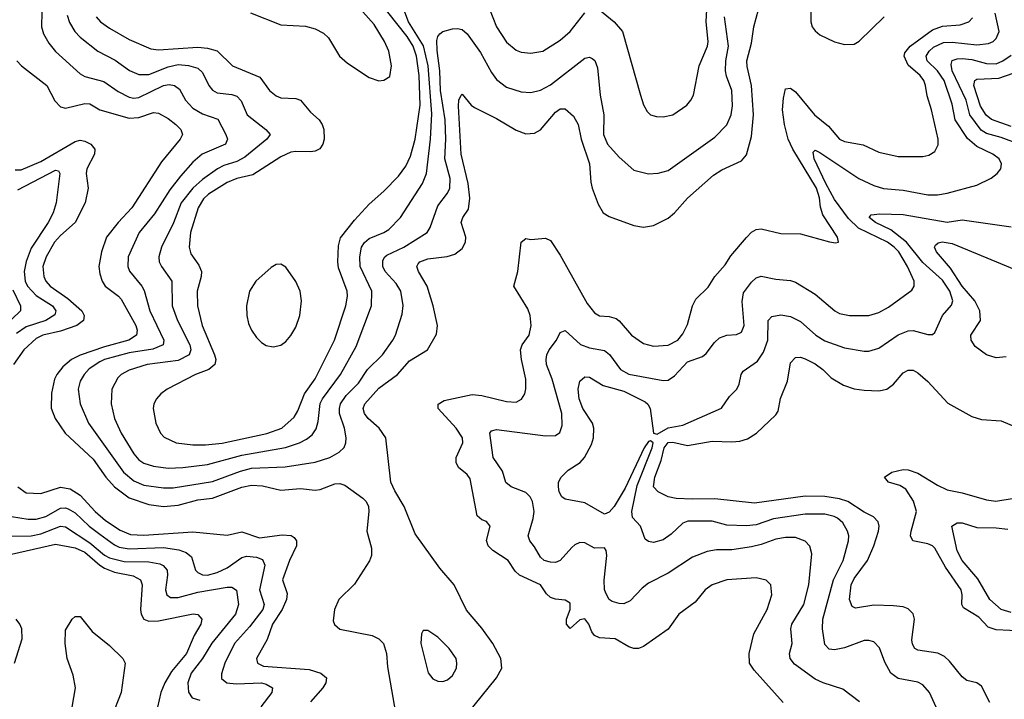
# Model space of a CAD drawing. Header units: inches. Extents: x 1308407 to 1441228, y 959628 to 1036311.
# Tile 578 of 656: x 1380843 to 1384863, y 1013443 to 1016219. Entities that reach past the tile are written whole.
import ezdxf

# ---------------------------------------------------------------- set-up
doc = ezdxf.new("R2010")
doc.units = ezdxf.units.IN
doc.header["$MEASUREMENT"] = 0
doc.layers.add('B3081', color=7, linetype='Continuous')

msp = doc.modelspace()

# ---------------------------------------------------------------- linework, layer by layer
at = {"layer": 'B3081', "color": 5}
for points, elevation in [([(1381155.7, 1016230), (1381173.4, 1016210), (1381210, 1016183.4), (1381290, 1016138.4), (1381379.1, 1016099.1), (1381410, 1016095.1), (1381570, 1016106.6), (1381610, 1016102.7), (1381650, 1016091.7), (1381712.4, 1016030), (1381824, 1015984), (1381862.6, 1015930), (1381890, 1015907.8), (1381910, 1015899), (1381970, 1015897.1), (1381990, 1015890.2), (1382030, 1015841.4), (1382065.6, 1015810), (1382078.3, 1015790), (1382084.8, 1015770), (1382086.4, 1015730), (1382080.6, 1015710), (1382068.7, 1015691.3), (1382050, 1015681.6), (1382030, 1015678.3), (1381970, 1015680.7), (1381950, 1015676.9), (1381910, 1015658), (1381794.7, 1015585.3), (1381730, 1015569.6), (1381690, 1015553.9), (1381613.6, 1015506.4), (1381593.7, 1015486.3), (1381571.6, 1015450), (1381541, 1015350), (1381534.8, 1015290), (1381542.3, 1015262.3), (1381575.3, 1015215.3), (1381585, 1015190), (1381584.3, 1015170), (1381568.1, 1015110), (1381569.1, 1015050), (1381588.7, 1014970), (1381639.1, 1014850), (1381643.6, 1014830), (1381640.5, 1014810), (1381615.6, 1014790), (1381561.3, 1014770), (1381446, 1014710), (1381418.9, 1014690), (1381401.5, 1014670), (1381391.5, 1014650), (1381388.1, 1014630), (1381399.1, 1014570), (1381418.5, 1014530), (1381433, 1014513), (1381482, 1014490), (1381550, 1014482.4), (1381601.8, 1014481.8), (1381670, 1014488.6), (1381852.3, 1014527.7), (1381913, 1014550), (1381964.5, 1014595.5), (1381979.2, 1014620.8), (1382005.5, 1014690), (1382049, 1014751), (1382128.5, 1014910), (1382174.6, 1015050), (1382181.1, 1015090), (1382179.7, 1015110), (1382145, 1015205), (1382141.5, 1015230), (1382145.1, 1015294.9), (1382153, 1015327), (1382210, 1015400.1), (1382270, 1015465.6), (1382330, 1015517.7), (1382390, 1015579.8), (1382419.1, 1015620.9), (1382438.4, 1015661.6), (1382457.3, 1015730), (1382478.6, 1015870), (1382473.8, 1015990), (1382463.1, 1016070), (1382449.5, 1016110), (1382424.5, 1016150), (1382266.8, 1016350)], 2980), ([(1381786, 1016246), (1381910, 1016197.7), (1382010, 1016191.7), (1382050, 1016181.5), (1382083.1, 1016163.1), (1382104.1, 1016144.1), (1382149.4, 1016070), (1382180.9, 1016040.9), (1382270, 1015983), (1382310, 1015969.2), (1382330, 1015971.3), (1382353.9, 1015986.1), (1382361.6, 1016030), (1382350.4, 1016089.6), (1382332.4, 1016130), (1382290, 1016198.5), (1382163, 1016343)], 3020), ([(1382745.2, 1016305.2), (1382790, 1016189), (1382830, 1016127.1), (1382870, 1016093.8), (1382890, 1016085.8), (1382930, 1016081.5), (1382978.4, 1016090), (1383050, 1016135.4), (1383090, 1016170.2), (1383150, 1016246)], 2960), ([(1383210, 1016259), (1383270.2, 1016210), (1383303.5, 1016170), (1383377.3, 1015910), (1383390.2, 1015870.2), (1383404.2, 1015844.2), (1383418.8, 1015830), (1383442.9, 1015822.9), (1383470, 1015821.7), (1383510, 1015830.3), (1383566, 1015870), (1383583.5, 1015890), (1383593.5, 1015910), (1383617, 1016030), (1383651, 1016110), (1383653.5, 1016130), (1383645.4, 1016210), (1383650.8, 1016310)], 2960), ([(1380933.2, 1016250), (1380931.9, 1016190), (1380941.2, 1016161.2), (1380962.8, 1016122.8), (1380989.2, 1016089.2), (1381090, 1015997.6), (1381110, 1015986.1), (1381186.4, 1015966.4), (1381244.8, 1015924.8), (1381290, 1015902.5), (1381310, 1015898.1), (1381330, 1015900.3), (1381430, 1015949.2), (1381453.6, 1015953.6), (1381476, 1015950), (1381495.5, 1015935.5), (1381520.1, 1015890), (1381550, 1015857.3), (1381590, 1015833.7), (1381652.2, 1015812.2), (1381685.4, 1015750), (1381691.6, 1015730), (1381684.2, 1015710), (1381588.6, 1015670), (1381550, 1015637.2), (1381500, 1015580), (1381456.9, 1015523.1), (1381393.7, 1015426.3), (1381330.8, 1015350), (1381286.7, 1015250), (1381284.7, 1015210), (1381291.5, 1015191.5), (1381342.6, 1015130), (1381352.1, 1015112.1), (1381374.6, 1015030), (1381432.3, 1014910), (1381429.3, 1014890), (1381387.5, 1014872.5), (1381290, 1014857.7), (1381190, 1014830.8), (1381170, 1014821.6), (1381127.3, 1014792.7), (1381106.3, 1014770), (1381090, 1014741.7), (1381082.4, 1014710), (1381090.1, 1014650), (1381123.8, 1014570), (1381267.6, 1014370), (1381310, 1014335.1), (1381350, 1014316.7), (1381430, 1014305.8), (1381470, 1014306.2), (1381630, 1014331.9), (1381744.9, 1014375.1), (1381790, 1014386.9), (1381927.7, 1014392.3), (1382050, 1014410.6), (1382109, 1014431), (1382147.2, 1014452.8), (1382168.4, 1014471.6), (1382175.3, 1014490), (1382175.8, 1014510), (1382168.7, 1014550), (1382149.5, 1014610), (1382148.3, 1014630), (1382153.3, 1014650), (1382175.9, 1014684.1), (1382226.1, 1014733.9), (1382263.6, 1014790), (1382324.7, 1014850), (1382366.6, 1014910), (1382377.3, 1014930), (1382404.2, 1015015.8), (1382408.4, 1015051.6), (1382399, 1015110), (1382380.7, 1015140.7), (1382335.2, 1015190), (1382325.7, 1015210), (1382325.6, 1015234.4), (1382333.3, 1015250), (1382342.6, 1015257.4), (1382411, 1015289), (1382507.1, 1015350), (1382519.1, 1015370), (1382550, 1015458), (1382589.9, 1015510.1), (1382599.9, 1015530), (1382600.8, 1015570), (1382579.4, 1015650), (1382582.9, 1015730), (1382580.1, 1015810), (1382561.3, 1015930), (1382559.1, 1016010), (1382547.8, 1016092.2), (1382546.8, 1016133.2), (1382549.9, 1016150), (1382559, 1016161), (1382570, 1016170.7), (1382610, 1016181.2), (1382630, 1016182.9), (1382650, 1016178.5), (1382670, 1016160.3), (1382725, 1016085), (1382770, 1016002.4), (1382790, 1015974.4), (1382830, 1015943.2), (1382890, 1015923.5), (1382930, 1015920.6), (1382970, 1015930.1), (1383010, 1015952.5), (1383150, 1016061.3), (1383170, 1016064.9), (1383179.7, 1016059.7), (1383191.4, 1016051.4), (1383202.1, 1016022.1), (1383213.3, 1015910), (1383228.1, 1015830), (1383226.2, 1015750), (1383242.7, 1015710), (1383290, 1015656.5), (1383350, 1015604), (1383410, 1015589.2), (1383450, 1015591.2), (1383490, 1015603.2), (1383681.3, 1015738.7), (1383730, 1015789.1), (1383748.3, 1015830), (1383753.2, 1015866.8), (1383750, 1015929.2), (1383728.4, 1015988.4), (1383724.8, 1016010), (1383726, 1016050), (1383737.4, 1016110), (1383720.1, 1016230)], 2940), ([(1381037, 1016237), (1381046.9, 1016206.8), (1381068.1, 1016170), (1381090, 1016146.8), (1381162.8, 1016090), (1381233.1, 1016053.1), (1381291.7, 1016011.7), (1381330, 1015994.6), (1381370, 1015994.3), (1381450, 1016025.5), (1381490, 1016035.4), (1381532.1, 1016032.1), (1381570, 1016020.4), (1381590, 1016003.5), (1381615.5, 1015950), (1381630, 1015931), (1381650, 1015920.1), (1381710, 1015913.4), (1381730, 1015906.3), (1381747.7, 1015887.7), (1381772, 1015830), (1381847.6, 1015770), (1381865.7, 1015750), (1381852.3, 1015730), (1381762.5, 1015657.5), (1381730, 1015639.2), (1381677.3, 1015622.7), (1381650.6, 1015609.4), (1381590, 1015566.1), (1381550, 1015529.9), (1381502.9, 1015470), (1381471.5, 1015388.5), (1381422.1, 1015290), (1381411.5, 1015250), (1381413, 1015230), (1381421.7, 1015210), (1381464.6, 1015150), (1381466.3, 1015050), (1381487.8, 1014990), (1381538.6, 1014890), (1381542.3, 1014870), (1381535, 1014850), (1381490, 1014825.9), (1381363.1, 1014810), (1381290, 1014787.7), (1381257.4, 1014770), (1381243.6, 1014756.4), (1381220.2, 1014710), (1381216.6, 1014650), (1381230.9, 1014590), (1381258, 1014530), (1381310, 1014445.4), (1381330, 1014421.1), (1381350, 1014407.5), (1381390, 1014395), (1381450, 1014387), (1381509.2, 1014389.2), (1381610, 1014401.7), (1381750, 1014440.1), (1381929, 1014471), (1381985.1, 1014490), (1382014.7, 1014505.3), (1382036.8, 1014523.2), (1382053.2, 1014546.8), (1382062, 1014578), (1382069.7, 1014650.3), (1382079.7, 1014670), (1382153.3, 1014770), (1382216.5, 1014883.5), (1382279.9, 1015050), (1382280.7, 1015110), (1382233.7, 1015210), (1382231.4, 1015250), (1382239.1, 1015290), (1382251, 1015309), (1382270, 1015324.8), (1382330, 1015349), (1382350, 1015361.6), (1382398.5, 1015410), (1382488.1, 1015550), (1382503.7, 1015590), (1382520.6, 1015730), (1382525.4, 1015834.6), (1382510.6, 1016030), (1382491.8, 1016111.8), (1382429.9, 1016210), (1382415.7, 1016250)], 2960), ([(1382670, 1013382.6), (1382789.8, 1013530), (1382811.7, 1013570), (1382807.2, 1013610), (1382775.4, 1013670), (1382730, 1013733.5), (1382667.3, 1013807.3), (1382617.1, 1013910), (1382558.9, 1013978.9), (1382457.9, 1014117.9), (1382413.3, 1014230), (1382374.1, 1014294.1), (1382358.6, 1014330), (1382338.6, 1014510), (1382310.7, 1014550), (1382265.4, 1014590), (1382251.1, 1014610), (1382245.9, 1014630), (1382252.2, 1014650), (1382310, 1014714), (1382385, 1014770), (1382434.3, 1014825.7), (1382507.7, 1014870), (1382545.3, 1014934.7), (1382549, 1014970), (1382531.1, 1015050), (1382506.1, 1015130), (1382471.4, 1015190), (1382464.4, 1015210), (1382470, 1015221.3), (1382476.4, 1015230), (1382510, 1015242.1), (1382588.9, 1015251.1), (1382619.2, 1015260.8), (1382650, 1015283.6), (1382663.4, 1015310), (1382664.2, 1015330), (1382645.4, 1015390), (1382652.3, 1015410), (1382675.7, 1015444.3), (1382681.4, 1015490), (1382673.9, 1015550), (1382644.9, 1015670), (1382634.7, 1015865.3), (1382636.4, 1015890), (1382645.1, 1015910), (1382650, 1015914.9), (1382686.7, 1015870), (1382700.3, 1015860.3), (1382790, 1015815.4), (1382870, 1015767.2), (1382910, 1015751.8), (1382944.9, 1015755.1), (1382970, 1015769.2), (1383030, 1015840.7), (1383050, 1015855), (1383070, 1015855.2), (1383104.7, 1015824.7), (1383123, 1015790), (1383135.9, 1015730), (1383169.1, 1015630), (1383174.5, 1015554.5), (1383180.8, 1015530), (1383204.9, 1015464.9), (1383225.8, 1015430), (1383250, 1015415.4), (1383350, 1015377.8), (1383390, 1015371.4), (1383430, 1015377.6), (1383490, 1015408.2), (1383516.8, 1015430), (1383569.8, 1015490), (1383676, 1015584), (1383710, 1015605.6), (1383790, 1015642), (1383810, 1015666.9), (1383830, 1015742), (1383838.6, 1015830), (1383830.3, 1015950.3), (1383812.4, 1016027.6), (1383812.2, 1016050), (1383830, 1016123), (1383839.9, 1016190), (1383859.6, 1016260.4)], 2920), ([(1384072.2, 1016270), (1384072.8, 1016210), (1384078.2, 1016190), (1384090, 1016173.1), (1384110, 1016157.2), (1384170, 1016128.1), (1384210, 1016117.6), (1384250, 1016118.3), (1384270, 1016130.3), (1384372.1, 1016230)], 2920), ([(1383960.4, 1013430), (1383841, 1013561), (1383822.6, 1013590), (1383821.3, 1013630), (1383840.7, 1013710), (1383894.2, 1013810), (1383913.6, 1013870), (1383909.8, 1013909.8), (1383890, 1013929.7), (1383850, 1013938.7), (1383730, 1013930.6), (1383670, 1013910.7), (1383641.5, 1013890), (1383601.2, 1013838.8), (1383534, 1013790), (1383490.8, 1013729.2), (1383390, 1013658.9), (1383370, 1013650.7), (1383350, 1013650.7), (1383330, 1013657.4), (1383274.5, 1013690), (1383210, 1013693.7), (1383190, 1013703.1), (1383178.9, 1013718.9), (1383167, 1013750), (1383150, 1013770.9), (1383130, 1013766.6), (1383090, 1013731.6), (1383075.8, 1013750), (1383075.1, 1013770), (1383090.8, 1013810), (1383090, 1013834.7), (1383070, 1013847.9), (1383030, 1013851.1), (1383010, 1013858.7), (1382993.3, 1013873.3), (1382970, 1013910.6), (1382883.8, 1013950), (1382866.6, 1013966.6), (1382837.7, 1014010), (1382774.6, 1014050), (1382755.4, 1014070), (1382748.6, 1014091.4), (1382763.5, 1014150), (1382748.7, 1014168.7), (1382730, 1014175.6), (1382711.4, 1014191.4), (1382682.9, 1014342.9), (1382670, 1014360.8), (1382634.6, 1014390), (1382624.9, 1014410), (1382625.2, 1014430), (1382652.2, 1014490), (1382650.4, 1014510), (1382625.5, 1014550), (1382551.8, 1014630), (1382552.1, 1014647.9), (1382576.4, 1014663.6), (1382690, 1014688.2), (1382730, 1014684.1), (1382830, 1014658.7), (1382870, 1014656.5), (1382891.9, 1014668.1), (1382905.1, 1014690), (1382909.8, 1014710.2), (1382909, 1014750), (1382891.6, 1014830), (1382887.5, 1014870), (1382894, 1014890), (1382923.4, 1014930), (1382931.8, 1014970), (1382927.4, 1015010), (1382917.8, 1015037.8), (1382861.1, 1015130), (1382877.1, 1015190), (1382890, 1015310.5), (1382910, 1015324.9), (1382930, 1015320.4), (1382990, 1015326.4), (1383010, 1015316.4), (1383050, 1015256.5), (1383159.5, 1015059.5), (1383190, 1015021.3), (1383210, 1015009.2), (1383250, 1015005.8), (1383277.7, 1014997.7), (1383290, 1014989.2), (1383340.2, 1014930), (1383390, 1014896.1), (1383430, 1014885.1), (1383490, 1014889.5), (1383529.8, 1014910), (1383550, 1014935), (1383570, 1014974), (1383589.9, 1015050), (1383602.9, 1015077.1), (1383653.7, 1015126.3), (1383681.5, 1015170), (1383722.5, 1015217.5), (1383746, 1015254), (1383810, 1015329.2), (1383830, 1015350.2), (1383850, 1015362.3), (1383870, 1015365), (1383950, 1015345.8), (1384030, 1015343.6), (1384149.3, 1015310.7), (1384172.9, 1015307.1), (1384186, 1015310), (1384181.2, 1015330), (1384121.2, 1015421.2), (1384112.2, 1015452.2), (1384108.5, 1015491.5), (1384096, 1015530), (1383998.7, 1015690), (1383980.2, 1015730), (1383965.3, 1015790), (1383957.4, 1015850), (1383961.4, 1015898.6), (1383970, 1015935.6), (1383990, 1015939.2), (1384010, 1015923.8), (1384087.3, 1015830), (1384144.3, 1015784.3), (1384190, 1015730.2), (1384210, 1015720.7), (1384287.1, 1015707.1), (1384350, 1015677.5), (1384430, 1015660.2), (1384530, 1015659.6), (1384554.8, 1015665.2), (1384579.5, 1015680.5), (1384592.9, 1015707.1), (1384592.7, 1015730), (1384565.8, 1015850), (1384548.1, 1015908.1), (1384541.5, 1015950), (1384534.5, 1015970), (1384519, 1015990), (1384470, 1016032.5), (1384454.1, 1016070), (1384457, 1016083), (1384478.1, 1016110), (1384570, 1016177.2), (1384610, 1016191.9), (1384682.3, 1016197.7), (1384718.2, 1016210), (1384733.4, 1016226.6)], 2880), ([(1384271.8, 1013431.8), (1384203.9, 1013483.9), (1384122.9, 1013510), (1384090, 1013525.3), (1384006.4, 1013586.4), (1383989, 1013610), (1383986, 1013630), (1383996.2, 1013670), (1383990.6, 1013730), (1383995.5, 1013750), (1384043.8, 1013830), (1384065.3, 1013910), (1384076.5, 1014036.5), (1384068.3, 1014068.3), (1384050, 1014088.4), (1384010, 1014104.1), (1383970, 1014103.2), (1383930, 1014097.4), (1383870, 1014074.9), (1383830, 1014065.5), (1383750, 1014053), (1383687.3, 1014052.7), (1383650, 1014046.5), (1383590, 1014023.7), (1383490, 1013958.1), (1383410, 1013917.3), (1383383.7, 1013896.3), (1383335.8, 1013844.2), (1383310, 1013832.7), (1383290, 1013833.5), (1383262.3, 1013842.3), (1383249.8, 1013850), (1383235.6, 1013875.6), (1383230.5, 1013890.5), (1383229.9, 1013929.9), (1383239.5, 1014030), (1383237.1, 1014050), (1383230, 1014062), (1383190, 1014060.3), (1383150, 1014081.8), (1383130, 1014082.8), (1383110, 1014074), (1383097.4, 1014062.6), (1383050, 1014009.8), (1383030, 1014001.7), (1383010, 1014002.4), (1382984.8, 1014010), (1382970, 1014023.1), (1382945.5, 1014065.5), (1382925.3, 1014090), (1382918.6, 1014110), (1382939.2, 1014180.8), (1382942.9, 1014210), (1382937.1, 1014250), (1382926.9, 1014270), (1382910, 1014286.9), (1382849.7, 1014310), (1382827.8, 1014327.8), (1382814.4, 1014374.4), (1382776, 1014430), (1382762.3, 1014530), (1382770, 1014539.5), (1382790, 1014544.2), (1382990, 1014519.5), (1383030, 1014520.7), (1383048, 1014532), (1383058.3, 1014561.7), (1383055.8, 1014610), (1383017, 1014750), (1382994.5, 1014810), (1382992.2, 1014830), (1382995, 1014850), (1383004.6, 1014870), (1383035.1, 1014910), (1383050, 1014941.6), (1383070, 1014949), (1383132.1, 1014892.1), (1383170, 1014878.7), (1383230, 1014866.8), (1383250.8, 1014850.8), (1383296.1, 1014790), (1383330, 1014770.1), (1383470, 1014745), (1383490, 1014746.6), (1383516.7, 1014763.3), (1383570, 1014820.9), (1383630, 1014842.4), (1383645.5, 1014854.5), (1383679.9, 1014900.1), (1383700.6, 1014919.4), (1383730, 1014929.4), (1383770, 1014932.1), (1383790, 1014941.7), (1383800.9, 1014970), (1383793.1, 1015066.9), (1383797.7, 1015102.3), (1383830, 1015146.8), (1383850, 1015163.8), (1383870, 1015171.3), (1383930, 1015158.2), (1383990, 1015153.2), (1384010, 1015146.4), (1384090, 1015097.2), (1384170.3, 1015030), (1384190, 1015018.8), (1384230, 1015010.2), (1384309.1, 1015010.9), (1384350, 1015022), (1384390, 1015044.5), (1384485.7, 1015114.3), (1384495.3, 1015130), (1384495, 1015150), (1384467.3, 1015210), (1384432.2, 1015270), (1384413.6, 1015290), (1384385.7, 1015310), (1384267.3, 1015367.3), (1384226.4, 1015406.4), (1384170, 1015483.7), (1384133.4, 1015550), (1384085.9, 1015650), (1384082.5, 1015677.5), (1384090, 1015685.3), (1384110, 1015675.8), (1384268.1, 1015570), (1384330, 1015541.9), (1384370, 1015529.5), (1384450, 1015522.2), (1384550, 1015503.1), (1384590, 1015502.6), (1384629.4, 1015509.4), (1384750, 1015542.3), (1384808.4, 1015571.6), (1384833, 1015590), (1384848.2, 1015610), (1384851, 1015630), (1384841, 1015650), (1384816, 1015670), (1384750, 1015701.3), (1384712.8, 1015732.8), (1384662.3, 1015810), (1384650, 1015873.5), (1384616.6, 1015970), (1384590, 1016009.9), (1384548, 1016050), (1384543.4, 1016070), (1384555.8, 1016090), (1384574.2, 1016105.8), (1384615, 1016125), (1384650, 1016127.2), (1384750, 1016115.7), (1384798.6, 1016121.4), (1384817.1, 1016130), (1384830, 1016142.3), (1384841.2, 1016170), (1384824.8, 1016244.8)], 2860), ([(1380831.1, 1016050), (1380850.6, 1016030.6), (1380954, 1015950), (1380987.2, 1015887.2), (1381010, 1015862.8), (1381030, 1015856.6), (1381110, 1015876.6), (1381130, 1015874.8), (1381170.3, 1015850), (1381290, 1015816), (1381330, 1015819.7), (1381390, 1015838.9), (1381410, 1015837.5), (1381450, 1015814.8), (1381481.3, 1015790), (1381501.5, 1015770), (1381507.9, 1015750), (1381498.8, 1015730), (1381422.5, 1015637.5), (1381301.6, 1015450), (1381245, 1015390), (1381197.2, 1015330), (1381177.9, 1015270), (1381166.7, 1015210), (1381170, 1015180.5), (1381180.4, 1015150), (1381193, 1015130), (1381247.3, 1015090), (1381257.4, 1015077.4), (1381318.1, 1014970), (1381323.3, 1014950), (1381320.4, 1014930), (1381288.4, 1014910), (1381190, 1014882.8), (1381090, 1014847.8), (1381055.5, 1014830), (1381019.9, 1014800.1), (1380995.6, 1014770), (1380985.7, 1014750), (1380973.1, 1014693.1), (1380971.5, 1014631.5), (1380987.7, 1014590), (1381028.4, 1014530), (1381143.6, 1014423.6), (1381195.3, 1014350), (1381230, 1014311), (1381290, 1014265.9), (1381370, 1014238.6), (1381430, 1014230.4), (1381490, 1014236.2), (1381570, 1014257.6), (1381630, 1014264.2), (1381750, 1014309.7), (1381790, 1014317.1), (1381834.3, 1014314.3), (1381910, 1014297.1), (1381990, 1014303.1), (1382050, 1014296.4), (1382070, 1014299.8), (1382130, 1014323.2), (1382150, 1014324.4), (1382170, 1014316.8), (1382244, 1014264), (1382257.7, 1014250), (1382266.7, 1014230), (1382269.1, 1014210), (1382260.8, 1014130), (1382280, 1014060), (1382279.7, 1014030), (1382271.5, 1014008.5), (1382210, 1013913.5), (1382145.7, 1013850), (1382128.1, 1013810), (1382123.2, 1013763.2), (1382128.3, 1013748.3), (1382149.6, 1013729.6), (1382282.6, 1013702.6), (1382309.7, 1013689.7), (1382328.6, 1013670), (1382340.5, 1013630), (1382344.2, 1013575.8), (1382393.7, 1013293.7)], 2920), ([(1384930, 1015707), (1384850, 1015737.4), (1384790, 1015753.6), (1384767.5, 1015767.5), (1384721.5, 1015830), (1384706.4, 1015890), (1384649.9, 1016010), (1384645, 1016035), (1384650, 1016051.3), (1384670, 1016059.4), (1384690, 1016060.6), (1384730, 1016055.8), (1384790, 1016039.9), (1384830, 1016038.9), (1384856.3, 1016050), (1384890, 1016073.6)], 2840), ([(1384890, 1015781.7), (1384810, 1015811), (1384789.2, 1015829.2), (1384765.5, 1015865.5), (1384738.2, 1015950), (1384742.2, 1015970), (1384750, 1015975.8), (1384840.8, 1015979.2), (1384899.2, 1016000.8)], 2820), ([(1380825.1, 1015605.1), (1380850, 1015605.7), (1380930, 1015639.4), (1381070, 1015721.4), (1381090, 1015726.3), (1381110, 1015722.2), (1381134.3, 1015710), (1381150.2, 1015690), (1381149.4, 1015670), (1381117.5, 1015610), (1381114.2, 1015590), (1381122.7, 1015530), (1381110.1, 1015470), (1381069.6, 1015390), (1381010, 1015337.6), (1380986.1, 1015310), (1380951.6, 1015250), (1380937.3, 1015210), (1380941.8, 1015170), (1380950.7, 1015150), (1380968.4, 1015130), (1381040.2, 1015080.2), (1381096.6, 1015030), (1381106.9, 1015010), (1381103.8, 1014990), (1381076.2, 1014970), (1381010, 1014946.7), (1380937.6, 1014930), (1380910, 1014916.7), (1380860.1, 1014870), (1380818.8, 1014810)], 2880), ([(1380835.8, 1015524.2), (1380990, 1015604.5), (1381001.3, 1015601.3), (1381007.9, 1015590), (1380992.6, 1015470), (1380979.8, 1015430), (1380959.1, 1015390), (1380890, 1015285.6), (1380870, 1015230.8), (1380862.3, 1015190), (1380866.1, 1015150), (1380874.7, 1015130), (1380910, 1015091.6), (1380977.6, 1015050), (1380990.7, 1015030), (1380986.3, 1015013.7), (1380950.2, 1014990), (1380870, 1014963.4), (1380830, 1014936.3)], 2860), ([(1384584.8, 1013410), (1384557.1, 1013470), (1384530, 1013502), (1384510, 1013512.3), (1384430, 1013527.9), (1384399.3, 1013550), (1384374.6, 1013594.6), (1384352.9, 1013652.9), (1384330, 1013676.8), (1384310, 1013683.2), (1384290, 1013683.2), (1384210, 1013653.5), (1384170, 1013644.2), (1384147.4, 1013647.4), (1384130, 1013666.3), (1384120.9, 1013730), (1384122.5, 1013770), (1384165.5, 1013930), (1384204.6, 1014010), (1384226.1, 1014090), (1384227.4, 1014110), (1384222.6, 1014130), (1384203.6, 1014163.6), (1384182.3, 1014182.3), (1384168.2, 1014190), (1384130, 1014198.3), (1384050, 1014199.4), (1383920.8, 1014179.2), (1383850, 1014155.6), (1383810, 1014151.3), (1383730, 1014154.1), (1383669.6, 1014170.4), (1383570.1, 1014169.9), (1383550, 1014161.6), (1383502.8, 1014117.2), (1383470, 1014094.4), (1383430, 1014083.1), (1383410, 1014086.6), (1383396.4, 1014096.4), (1383377, 1014150), (1383345, 1014185), (1383341.5, 1014210), (1383364.4, 1014315.6), (1383424.8, 1014470), (1383429.7, 1014489.7), (1383417.8, 1014497.8), (1383410, 1014496.3), (1383392, 1014470), (1383315, 1014305), (1383270.3, 1014229.7), (1383250, 1014206.7), (1383230, 1014198.5), (1383150, 1014244.6), (1383070, 1014260.4), (1383056.9, 1014270), (1383045, 1014290), (1383042.4, 1014310), (1383043.5, 1014330), (1383053.1, 1014350), (1383081.9, 1014378.1), (1383131, 1014410), (1383149.3, 1014430.7), (1383177.2, 1014482.8), (1383185.2, 1014510), (1383187.4, 1014550), (1383181.2, 1014570), (1383142.5, 1014630), (1383126.9, 1014670), (1383123.7, 1014710), (1383130, 1014741.6), (1383150, 1014759.6), (1383170, 1014758.6), (1383224.8, 1014724.8), (1383310, 1014701.5), (1383397.2, 1014657.2), (1383407.8, 1014647.8), (1383417.2, 1014630), (1383430.1, 1014530.1), (1383446.2, 1014526.2), (1383490, 1014551.2), (1383550, 1014561.9), (1383708.1, 1014631.9), (1383740.7, 1014679.3), (1383770.8, 1014710), (1383780.3, 1014730), (1383789, 1014770), (1383796.9, 1014783.1), (1383855.6, 1014824.4), (1383879.7, 1014860.3), (1383896.7, 1014910), (1383898.6, 1014990), (1383913.7, 1015006.3), (1383950, 1015013.1), (1383990, 1015006.4), (1384030, 1014985.3), (1384093.9, 1014930), (1384130, 1014906.7), (1384210, 1014877.9), (1384290, 1014864.4), (1384310, 1014865.1), (1384350, 1014877.3), (1384430, 1014931.9), (1384470, 1014948.2), (1384490, 1014949.5), (1384550, 1014932.2), (1384570, 1014933.1), (1384578.4, 1014941.6), (1384609.8, 1015010), (1384647.6, 1015052.4), (1384652.8, 1015070), (1384639.7, 1015110), (1384610, 1015154.4), (1384530, 1015226.5), (1384463.9, 1015310), (1384399.9, 1015359.9), (1384336.4, 1015390), (1384311.3, 1015410), (1384318.9, 1015421.1), (1384354.6, 1015425.5), (1384450, 1015423.3), (1384628.7, 1015391.3), (1384690, 1015401.1), (1384890, 1015373)], 2840), ([(1384870, 1014841.8), (1384830, 1014837.3), (1384789.7, 1014850), (1384743.8, 1014883.8), (1384727.4, 1014910), (1384726.3, 1014930), (1384764.9, 1014990), (1384763.3, 1015030), (1384742.5, 1015070), (1384690.6, 1015130), (1384643.5, 1015203.5), (1384585.7, 1015270), (1384578, 1015290), (1384582.4, 1015297.6), (1384592.5, 1015307.5), (1384608.9, 1015311.1), (1384650, 1015303.9), (1384910, 1015197.4)], 2820), ([(1380815.3, 1015115.3), (1380846.8, 1015050), (1380846.6, 1015030), (1380705.8, 1014894.2)], 2840), ([(1384803.2, 1013430), (1384770, 1013496.3), (1384750, 1013509.8), (1384710, 1013519.8), (1384690, 1013534), (1384638.8, 1013598.8), (1384617.9, 1013617.9), (1384590.8, 1013630.7), (1384510, 1013643), (1384498, 1013650), (1384487.4, 1013667.4), (1384485.6, 1013685.6), (1384496.3, 1013770), (1384490, 1013791.1), (1384470, 1013812.7), (1384450, 1013820.7), (1384410, 1013825), (1384330, 1013826.8), (1384254.9, 1013814.9), (1384241.9, 1013821.9), (1384230.5, 1013850.5), (1384238, 1013910), (1384250, 1013935.5), (1384304.5, 1014010), (1384330.3, 1014070), (1384349.5, 1014130), (1384351.6, 1014150), (1384347.6, 1014167.6), (1384328.4, 1014188.4), (1384290, 1014207.5), (1384224.5, 1014250), (1384190, 1014261.7), (1384130, 1014271.6), (1384050, 1014271.9), (1383843.3, 1014243.3), (1383680.9, 1014260.9), (1383590, 1014259.7), (1383523.3, 1014263.3), (1383489.9, 1014269.9), (1383449.5, 1014290), (1383431.1, 1014311.1), (1383435.9, 1014350), (1383461.3, 1014418.7), (1383474.7, 1014470), (1383490, 1014491.4), (1383510, 1014492.8), (1383570, 1014479.7), (1383670, 1014496.9), (1383750, 1014494), (1383782.7, 1014497.3), (1383813.7, 1014506.3), (1383851.3, 1014530), (1383930, 1014605.3), (1383940, 1014620), (1383949.1, 1014670.9), (1383977.8, 1014742.2), (1383990, 1014817.1), (1384010, 1014839.1), (1384030, 1014839.7), (1384050, 1014833.8), (1384090, 1014813.2), (1384122.2, 1014790), (1384156.3, 1014756.3), (1384205.9, 1014725.9), (1384250, 1014710.8), (1384290, 1014704.7), (1384350, 1014702.2), (1384383, 1014710), (1384410, 1014730.2), (1384450, 1014775.5), (1384470, 1014787.1), (1384490, 1014787.2), (1384510, 1014776.2), (1384550, 1014741.1), (1384632.3, 1014652.3), (1384730, 1014597.6), (1384770, 1014584.9), (1384850, 1014579.6), (1384930, 1014546.3)], 2820), ([(1384941.2, 1013721.2), (1384830, 1013726.9), (1384797.3, 1013737.3), (1384758.5, 1013778.5), (1384696.3, 1013816.3), (1384689.4, 1013830), (1384690.9, 1013870), (1384687, 1013890), (1384622.3, 1013982.3), (1384579.4, 1014059.4), (1384569.9, 1014069.9), (1384550, 1014077.7), (1384488.6, 1014090), (1384479.5, 1014110), (1384481.9, 1014130), (1384503.5, 1014210), (1384491.8, 1014251.8), (1384460.7, 1014300.7), (1384436.5, 1014316.5), (1384389.4, 1014330), (1384373.6, 1014350), (1384403.6, 1014370), (1384450, 1014381), (1384470, 1014379.3), (1384510, 1014366), (1384590, 1014317.2), (1384630, 1014298), (1384690, 1014286.5), (1384790, 1014257.4), (1384828.2, 1014251.8), (1384970, 1014274.7)], 2780), ([(1380836.2, 1014310), (1380870, 1014286.4), (1380930, 1014283.5), (1381010, 1014309.2), (1381050, 1014301.9), (1381090, 1014276.1), (1381151.9, 1014210), (1381193.2, 1014173.2), (1381253, 1014133), (1381295.5, 1014115.5), (1381350, 1014112.5), (1381550, 1014127), (1381690, 1014113.1), (1381750, 1014126.9), (1381822.2, 1014102.2), (1381915.1, 1014115.1), (1381951.2, 1014111.2), (1381963.7, 1014103.7), (1381973.7, 1014090), (1381973.6, 1014070), (1381944.6, 1014010), (1381915.6, 1013930), (1381934.7, 1013874.7), (1381932.2, 1013850), (1381914.5, 1013810), (1381875.5, 1013750), (1381853.1, 1013686.9), (1381810.2, 1013610), (1381814.7, 1013590), (1381838.4, 1013578.4), (1382024.7, 1013564.7), (1382072.2, 1013550), (1382095.6, 1013530), (1382093.6, 1013510), (1382080.2, 1013490), (1382030, 1013432.2)], 2880), ([(1380809.4, 1014189.4), (1380878.3, 1014178.3), (1380910, 1014178.9), (1380950, 1014188.7), (1381010, 1014223.4), (1381030, 1014225.1), (1381041.3, 1014221.3), (1381070, 1014205), (1381127, 1014150), (1381170, 1014116.6), (1381230, 1014073.6), (1381250, 1014064.5), (1381290, 1014057.2), (1381430, 1014062.3), (1381492.7, 1014052.7), (1381522.6, 1014042.6), (1381545, 1014025), (1381561, 1013970), (1381570, 1013960.6), (1381590, 1013951.4), (1381610.1, 1013950.1), (1381650, 1013960.1), (1381690, 1013979.5), (1381750, 1014021.5), (1381770, 1014027), (1381810, 1014023.8), (1381834.3, 1014014.3), (1381844.2, 1013990), (1381822, 1013890), (1381841, 1013830), (1381835.9, 1013810), (1381781.3, 1013738.7), (1381720.6, 1013670), (1381681.2, 1013590), (1381666.8, 1013546.8), (1381667.6, 1013527.6), (1381689.4, 1013509.4), (1381726.4, 1013506.4), (1381830.1, 1013510.1), (1381850, 1013505), (1381875.2, 1013490), (1381872.4, 1013470), (1381827.5, 1013412.5)], 2860), ([(1384890, 1013797.3), (1384849.6, 1013809.6), (1384803.9, 1013850), (1384754.5, 1013934.5), (1384690.6, 1014010), (1384670, 1014049.7), (1384648.6, 1014150), (1384670, 1014163.6), (1384690, 1014162.9), (1384750, 1014144.1), (1384830, 1014142.8), (1384877.2, 1014137.2)], 2760), ([(1380810, 1014109.3), (1380890.4, 1014110.4), (1380930, 1014119.1), (1381009.6, 1014149.6), (1381030, 1014146.8), (1381130, 1014081.8), (1381190, 1014031.1), (1381210, 1014020.1), (1381270, 1014005.7), (1381370, 1014003.6), (1381415.6, 1013995.6), (1381429.3, 1013989.3), (1381445, 1013970), (1381446.8, 1013950), (1381438.9, 1013890), (1381443.5, 1013870), (1381458.7, 1013858.7), (1381490, 1013859.1), (1381570, 1013880.1), (1381690, 1013900.3), (1381710, 1013900.1), (1381728.7, 1013888.7), (1381736, 1013830), (1381724.4, 1013790), (1381627.8, 1013672.2), (1381590.3, 1013609.7), (1381544, 1013550), (1381529.6, 1013510), (1381532.4, 1013472.4), (1381548, 1013448), (1381578.7, 1013438.7)], 2840), ([(1380810, 1014035.5), (1380990, 1014076.2), (1381070, 1014060.8), (1381110, 1014043), (1381169.9, 1013989.9), (1381190, 1013977.8), (1381230, 1013962.3), (1381306.5, 1013946.5), (1381336.6, 1013930), (1381343.8, 1013910), (1381336.8, 1013810), (1381339.6, 1013790), (1381350.2, 1013770), (1381370, 1013761.6), (1381410, 1013762.7), (1381551.9, 1013791.9), (1381570, 1013789), (1381586.9, 1013770), (1381583.5, 1013750), (1381556.3, 1013703.7), (1381524.5, 1013630), (1381463.6, 1013556.4), (1381435.3, 1013510), (1381419.1, 1013470), (1381405.5, 1013410)], 2820), ([(1380822.4, 1013590), (1380854.1, 1013690), (1380852.8, 1013730), (1380844.6, 1013750), (1380829.2, 1013770)], 2820), ([(1381057.1, 1013410), (1381071.1, 1013490), (1381061.5, 1013541.5), (1381037.5, 1013610), (1381029.1, 1013670.9), (1381030, 1013724.7), (1381057.2, 1013770), (1381070, 1013780.7), (1381090, 1013780.5), (1381139.4, 1013719.4), (1381210, 1013662.6), (1381264.4, 1013610), (1381274.3, 1013590), (1381257.5, 1013470), (1381217.9, 1013370)], 2780)]:
    msp.add_lwpolyline(points, dxfattribs=dict(at, elevation=elevation))
for points, elevation in [([(1381910, 1015220.7), (1381890, 1015218.4), (1381870, 1015206.6), (1381807, 1015150), (1381781.4, 1015110), (1381769.6, 1015050), (1381771, 1015010), (1381777.7, 1014977.7), (1381789.5, 1014950), (1381810, 1014920.6), (1381830, 1014900.2), (1381850, 1014888), (1381877.9, 1014882.1), (1381910, 1014889.4), (1381930, 1014904.3), (1381950, 1014928.4), (1381970, 1014963.2), (1381986.4, 1015010), (1381993.9, 1015070), (1381988.4, 1015110), (1381970, 1015149.7), (1381930, 1015207.6)], 3020), ([(1382490, 1013724), (1382483, 1013710), (1382481.1, 1013670), (1382510.2, 1013550.2), (1382530, 1013526.7), (1382550, 1013517), (1382570, 1013515.3), (1382590, 1013522.6), (1382610, 1013539.5), (1382626, 1013570), (1382628.5, 1013590), (1382624.8, 1013610), (1382596.4, 1013650), (1382550, 1013695.8), (1382510, 1013723.7)], 2940)]:
    msp.add_lwpolyline(points, close=True, dxfattribs=dict(at, elevation=elevation))

doc.saveas('drawing.dxf')
